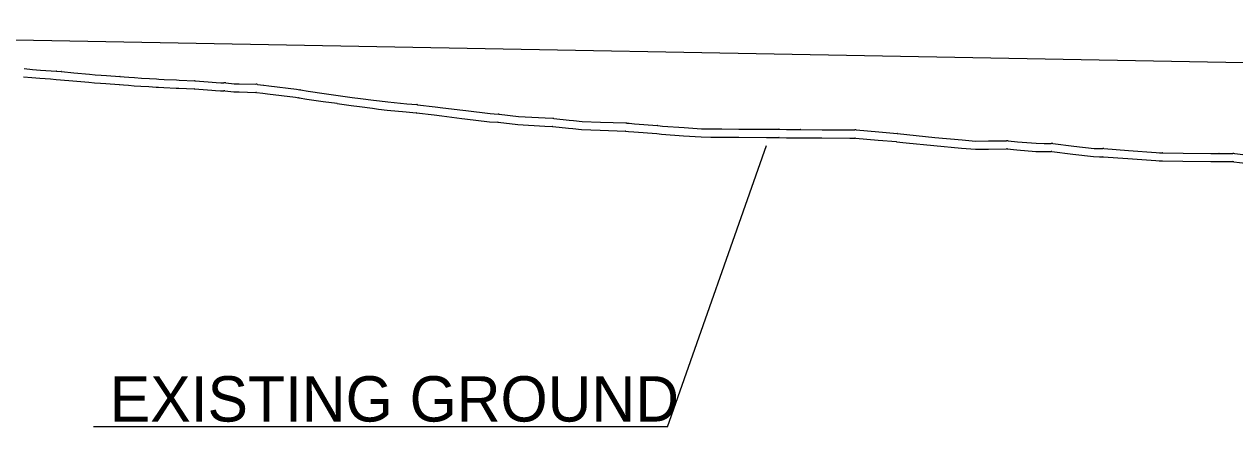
# Model space of a CAD drawing. Extents: x 1625686 to 1640492, y 1161393 to 1175642.
# Drawn here: x 1639655.3 to 1639842.2, y 1175091.8 to 1175153.9 of the extents above; entities that cross this region are included whole.
import ezdxf

# ---------------------------------------------------------------- set-up
doc = ezdxf.new("R2010")
doc.units = 0
for name, color, linetype in [('Prop Vertical Profile Grade', 7, 'Continuous'), ('Prop VPI Label', 7, 'Continuous'), ('Scratch_Level_1', 7, 'Continuous')]:
    doc.layers.add(name, color=color, linetype=linetype)

msp = doc.modelspace()

# ---------------------------------------------------------------- linework, layer by layer
at = {"layer": 'Prop Vertical Profile Grade'}
msp.add_line((1639521.78, 1175153.93), (1639936.78, 1175146.35), dxfattribs=at)
at = {"layer": 'Prop VPI Label'}
for q in [(1639769.87, 1175135.23), (1639665.96, 1175091.83)]:
    msp.add_line((1639754.57, 1175091.83), q, dxfattribs=at)
at = {"layer": 'Scratch_Level_1'}
for p, q in [((1639660.28, 1175146.67), (1639660.95, 1175146.62)), ((1639667.15, 1175146.09), (1639667.96, 1175146.03)), ((1639667.96, 1175146.03), (1639670.02, 1175145.87)), ((1639660.19, 1175145.43), (1639660.85, 1175145.38)), ((1639667.06, 1175144.84), (1639667.86, 1175144.78)), ((1639667.87, 1175144.78), (1639669.93, 1175144.62)), ((1639691.27, 1175144.66), (1639692.23, 1175144.55)), ((1639691.13, 1175143.41), (1639692.1, 1175143.31))]:
    msp.add_line(p, q, dxfattribs=at)
for points in [[(1639655.15, 1175145.84), (1639656.44, 1175145.73), (1639657.67, 1175145.63)], [(1639655.26, 1175147.08), (1639656.54, 1175146.97), (1639657.77, 1175146.87)], [(1639657.67, 1175145.63), (1639658.5, 1175145.56), (1639659.33, 1175145.49), (1639660.18, 1175145.43)], [(1639657.78, 1175146.87), (1639658.6, 1175146.8), (1639659.42, 1175146.73), (1639660.26, 1175146.68)], [(1639661, 1175146.62), (1639662.91, 1175146.43), (1639665.33, 1175146.22), (1639666.22, 1175146.15), (1639667.14, 1175146.09)], [(1639670.06, 1175145.87), (1639670.69, 1175145.81), (1639671.43, 1175145.75), (1639672.3, 1175145.69), (1639673.35, 1175145.63), (1639674.58, 1175145.56), (1639675.69, 1175145.49), (1639676.06, 1175145.47), (1639676.87, 1175145.43), (1639678.76, 1175145.34)], [(1639660.87, 1175145.37), (1639662.79, 1175145.19), (1639665.23, 1175144.98), (1639666.12, 1175144.91), (1639667.06, 1175144.84)], [(1639669.95, 1175144.62), (1639670.59, 1175144.56), (1639671.34, 1175144.51), (1639672.22, 1175144.45), (1639673.28, 1175144.38), (1639674.51, 1175144.31), (1639675.62, 1175144.24), (1639675.99, 1175144.22), (1639676.8, 1175144.18), (1639678.7, 1175144.09)], [(1639678.7, 1175144.09), (1639679.11, 1175144.07), (1639681.52, 1175143.95)], [(1639678.76, 1175145.33), (1639679.17, 1175145.31), (1639681.58, 1175145.2)], [(1639681.55, 1175143.95), (1639683.55, 1175143.8), (1639684.21, 1175143.75), (1639684.79, 1175143.71)], [(1639681.65, 1175145.2), (1639683.64, 1175145.05), (1639684.3, 1175145), (1639684.88, 1175144.96)], [(1639684.79, 1175143.71), (1639685.59, 1175143.65), (1639686.1, 1175143.66)], [(1639684.89, 1175144.96), (1639685.62, 1175144.9), (1639686.08, 1175144.91)], [(1639686.25, 1175143.65), (1639687.61, 1175143.51), (1639688.44, 1175143.49), (1639691.02, 1175143.42)], [(1639686.38, 1175144.9), (1639687.69, 1175144.76), (1639688.47, 1175144.74), (1639691.05, 1175144.67)], [(1639692.28, 1175144.54), (1639693.01, 1175144.45), (1639697.3, 1175143.9), (1639697.8, 1175143.83)], [(1639697.94, 1175143.81), (1639699.12, 1175143.59), (1639701.6, 1175143.25), (1639703.72, 1175142.96)], [(1639692.12, 1175143.3), (1639692.85, 1175143.21), (1639697.14, 1175142.66), (1639697.64, 1175142.59)], [(1639697.71, 1175142.58), (1639698.92, 1175142.35), (1639701.44, 1175142.01), (1639703.56, 1175141.73)], [(1639703.57, 1175141.72), (1639705.73, 1175141.42), (1639707.04, 1175141.23), (1639709.04, 1175140.97), (1639709.99, 1175140.85), (1639711.3, 1175140.7), (1639714.24, 1175140.42), (1639715.79, 1175140.28)], [(1639703.74, 1175142.96), (1639705.91, 1175142.65), (1639707.2, 1175142.47), (1639709.2, 1175142.21), (1639710.14, 1175142.09), (1639711.43, 1175141.94), (1639714.36, 1175141.67), (1639715.9, 1175141.53)], [(1639715.83, 1175140.28), (1639718.57, 1175139.93), (1639719.75, 1175139.78), (1639722.85, 1175139.41), (1639723.3, 1175139.36)], [(1639715.99, 1175141.52), (1639718.73, 1175141.17), (1639719.9, 1175141.02), (1639723, 1175140.65), (1639723.44, 1175140.6)], [(1639723.46, 1175140.6), (1639727.22, 1175140.14), (1639728.45, 1175140.06)], [(1639728.58, 1175140.05), (1639731.6, 1175139.71), (1639735.7, 1175139.48), (1639736.88, 1175139.42)], [(1639723.31, 1175139.36), (1639727.11, 1175138.89), (1639728.37, 1175138.81)], [(1639728.44, 1175138.81), (1639731.49, 1175138.46), (1639735.63, 1175138.23), (1639736.81, 1175138.17)], [(1639736.89, 1175138.16), (1639739.29, 1175137.89), (1639739.97, 1175137.83), (1639741.34, 1175137.7), (1639744.19, 1175137.59), (1639748.09, 1175137.45)], [(1639737.03, 1175139.41), (1639739.42, 1175139.14), (1639740.09, 1175139.07), (1639741.43, 1175138.95), (1639744.23, 1175138.84), (1639748.14, 1175138.7)], [(1639748.3, 1175138.69), (1639748.68, 1175138.65), (1639749.52, 1175138.56), (1639753.03, 1175138.3)], [(1639753.08, 1175138.29), (1639753.8, 1175138.22), (1639757.18, 1175137.98), (1639759.83, 1175137.79), (1639761.3, 1175137.78), (1639762.61, 1175137.78)], [(1639748.17, 1175137.44), (1639748.56, 1175137.4), (1639749.41, 1175137.32), (1639752.93, 1175137.05)], [(1639752.96, 1175137.05), (1639753.69, 1175136.98), (1639757.09, 1175136.73), (1639759.78, 1175136.54), (1639761.3, 1175136.53), (1639762.6, 1175136.53)], [(1639762.62, 1175136.53), (1639762.96, 1175136.52), (1639765.59, 1175136.51), (1639769.87, 1175136.48), (1639771.77, 1175136.47)], [(1639762.64, 1175137.78), (1639762.98, 1175137.77), (1639765.59, 1175137.76), (1639769.88, 1175137.73), (1639771.78, 1175137.72)], [(1639771.83, 1175136.47), (1639772.95, 1175136.42), (1639774.15, 1175136.42), (1639775.16, 1175136.43)], [(1639771.89, 1175137.72), (1639772.97, 1175137.67), (1639774.14, 1175137.67), (1639775.15, 1175137.68)], [(1639775.17, 1175136.43), (1639778.45, 1175136.41), (1639782.74, 1175136.38), (1639783.52, 1175136.38)], [(1639775.18, 1175137.68), (1639778.46, 1175137.66), (1639782.74, 1175137.63), (1639783.52, 1175137.63)], [(1639783.62, 1175136.37), (1639787.13, 1175136.06), (1639789.95, 1175135.82)], [(1639783.73, 1175137.62), (1639787.24, 1175137.31), (1639790.06, 1175137.06)], [(1639790.1, 1175137.06), (1639791.57, 1175136.9), (1639795.86, 1175136.45), (1639800.1, 1175136.08), (1639802.18, 1175135.9), (1639804.14, 1175135.92), (1639806.94, 1175135.95)], [(1639789.97, 1175135.81), (1639791.43, 1175135.66), (1639795.74, 1175135.21), (1639799.99, 1175134.83), (1639802.14, 1175134.64), (1639804.15, 1175134.67), (1639806.96, 1175134.7)], [(1639807.07, 1175134.69), (1639808.56, 1175134.57), (1639811.48, 1175134.32), (1639812.76, 1175134.3), (1639813.84, 1175134.29)], [(1639807.18, 1175135.94), (1639808.66, 1175135.81), (1639811.55, 1175135.57), (1639812.78, 1175135.55), (1639813.86, 1175135.54)], [(1639813.97, 1175134.28), (1639817.18, 1175133.89), (1639820.4, 1175133.51), (1639821.33, 1175133.5), (1639821.81, 1175133.5)], [(1639814.12, 1175135.52), (1639817.32, 1175135.14), (1639820.48, 1175134.76), (1639821.34, 1175134.75), (1639821.82, 1175134.75)], [(1639821.98, 1175134.74), (1639825.79, 1175134.46), (1639830.07, 1175134.14), (1639830.58, 1175134.11), (1639831.04, 1175134.1)], [(1639821.89, 1175133.5), (1639825.69, 1175133.21), (1639829.98, 1175132.9), (1639830.53, 1175132.86), (1639831.04, 1175132.85)], [(1639831.05, 1175132.85), (1639834.19, 1175132.81), (1639838.48, 1175132.76), (1639839.75, 1175132.75)], [(1639831.06, 1175134.1), (1639834.21, 1175134.06), (1639838.49, 1175134.01), (1639839.76, 1175134)], [(1639839.75, 1175132.75), (1639840.27, 1175132.74), (1639841.91, 1175132.73)], [(1639839.77, 1175134), (1639840.28, 1175133.99), (1639841.91, 1175133.98)], [(1639842.05, 1175132.72), (1639842.9, 1175132.62), (1639847.18, 1175132.13), (1639850.43, 1175131.75), (1639850.93, 1175131.7), (1639851.44, 1175131.66)], [(1639842.2, 1175133.97), (1639843.04, 1175133.87), (1639847.33, 1175133.37), (1639850.56, 1175132.99), (1639851.04, 1175132.94), (1639851.55, 1175132.9)]]:
    msp.add_lwpolyline(points, dxfattribs=at)
for centre, radius, start, end in [((1639657.57, 1175144.38), 1.25, 85.1899, 85.3027), ((1639657.57, 1175144.38), 2.5, 85.1899, 85.3027), ((1639660.09, 1175144.18), 2.5, 85.5413, 85.9913), ((1639660.75, 1175144.13), 2.5, 84.4257, 85.5413), ((1639666.97, 1175143.6), 2.5, 85.7739, 85.9544), ((1639667.77, 1175143.54), 2.5, 85.561, 85.7739), ((1639669.83, 1175143.38), 2.5, 84.6938, 85.561), ((1639660.09, 1175144.18), 1.25, 85.5413, 85.9913), ((1639660.75, 1175144.13), 1.25, 84.4257, 85.5413), ((1639666.97, 1175143.6), 1.25, 85.7739, 85.9544), ((1639667.77, 1175143.54), 1.25, 85.561, 85.7739), ((1639669.83, 1175143.38), 1.25, 84.6938, 85.561), ((1639678.63, 1175142.84), 1.25, 87.0525, 87.1566), ((1639678.63, 1175142.84), 2.5, 87.0525, 87.1566), ((1639681.46, 1175142.7), 1.25, 85.738, 87.2936), ((1639681.46, 1175142.7), 2.5, 85.738, 87.2936), ((1639684.7, 1175142.47), 1.25, 85.6659, 85.9189), ((1639684.7, 1175142.47), 2.5, 85.6659, 85.9189), ((1639686.11, 1175142.41), 2.5, 83.9913, 90.8184), ((1639686.11, 1175142.41), 1.25, 83.9913, 90.8184), ((1639690.99, 1175142.17), 2.5, 83.65, 88.5252), ((1639691.96, 1175142.06), 2.5, 82.5987, 83.65), ((1639697.48, 1175141.35), 2.5, 79.3891, 82.7563), ((1639690.99, 1175142.17), 1.25, 83.65, 88.5252), ((1639691.96, 1175142.06), 1.25, 82.5987, 83.65), ((1639697.48, 1175141.35), 1.25, 79.3891, 82.7563), ((1639703.39, 1175140.49), 1.25, 81.8858, 82.3161), ((1639703.39, 1175140.49), 2.5, 81.8858, 82.3161), ((1639715.68, 1175139.04), 1.25, 82.7806, 84.791), ((1639715.68, 1175139.04), 2.5, 82.7806, 84.791), ((1639723.15, 1175138.12), 2.5, 82.9665, 83.2871), ((1639728.3, 1175137.57), 2.5, 83.4894, 86.5094), ((1639723.15, 1175138.12), 1.25, 82.9665, 83.2871), ((1639728.3, 1175137.57), 1.25, 83.4894, 86.5094), ((1639736.75, 1175136.92), 1.25, 83.5811, 86.9663), ((1639736.75, 1175136.92), 2.5, 83.5811, 86.9663), ((1639748.05, 1175136.2), 2.5, 84.1656, 87.9051), ((1639752.84, 1175135.8), 2.5, 84.4785, 85.6839), ((1639748.05, 1175136.2), 1.25, 84.1656, 87.9051), ((1639752.84, 1175135.8), 1.25, 84.4785, 85.6839), ((1639762.6, 1175135.28), 1.25, 89.1143, 89.7009), ((1639762.6, 1175135.28), 2.5, 89.1143, 89.7009), ((1639771.77, 1175135.22), 1.25, 87.183, 89.716), ((1639771.77, 1175135.22), 2.5, 87.183, 89.716), ((1639775.17, 1175135.18), 2.5, 89.6385, 90.3037), ((1639775.17, 1175135.18), 1.25, 89.6385, 90.3037), ((1639783.51, 1175135.13), 2.5, 84.9413, 89.693), ((1639783.51, 1175135.13), 1.25, 84.9413, 89.693), ((1639789.84, 1175134.57), 2.5, 83.9749, 84.9663), ((1639789.84, 1175134.57), 1.25, 83.9749, 84.9663), ((1639806.97, 1175133.45), 2.5, 85.2203, 90.6227), ((1639806.97, 1175133.45), 1.25, 85.2203, 90.6227), ((1639813.82, 1175133.04), 1.25, 83.2021, 89.0711), ((1639813.82, 1175133.04), 2.5, 83.2021, 89.0711), ((1639821.79, 1175132.25), 2.5, 85.7444, 89.4424), ((1639821.79, 1175132.25), 1.25, 85.7444, 89.4424), ((1639831.03, 1175131.6), 2.5, 89.2489, 89.7953), ((1639831.03, 1175131.6), 1.25, 89.2489, 89.7953), ((1639839.73, 1175131.5), 1.25, 89.1505, 89.3473), ((1639839.73, 1175131.5), 2.5, 89.1505, 89.3473), ((1639841.91, 1175131.48), 2.5, 83.2979, 89.8068), ((1639841.91, 1175131.48), 1.25, 83.2979, 89.8068)]:
    msp.add_arc(centre, radius, start, end, dxfattribs=at)

# ---------------------------------------------------------------- texts
at = {"layer": 'Prop VPI Label'}
msp.add_text('EXISTING GROUND', height=7, dxfattribs=at).set_placement((1639668.48, 1175092.63))

doc.saveas('drawing.dxf')
